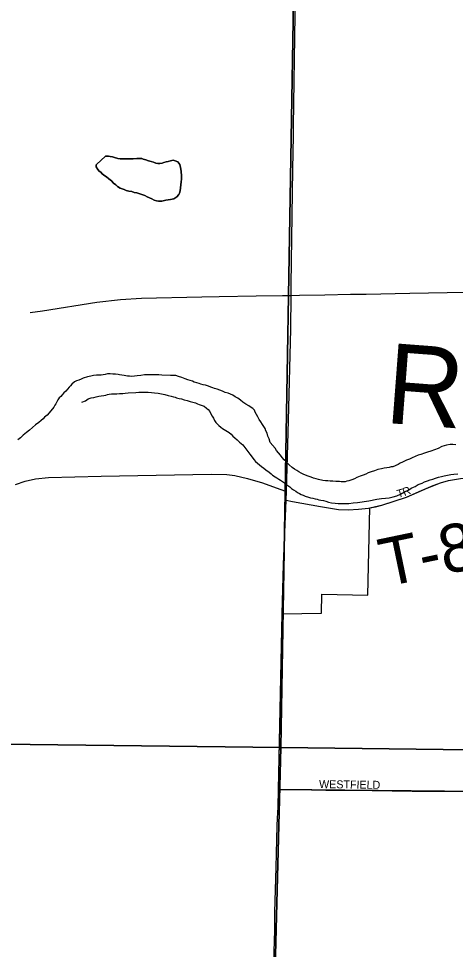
# Model space of a CAD drawing. Extents: x 1587405 to 1714697, y 1028970 to 1155083.
# Drawn here: x 1638946 to 1641676, y 1112465 to 1118281 of the extents above; entities that cross this region are included whole.
import ezdxf

# ---------------------------------------------------------------- set-up
doc = ezdxf.new("R2010")
doc.units = 0
for name, color, linetype in [('GM_X_City_Street', 7, 'Continuous'), ('GM_X_City_Street_Text', 7, 'Continuous'), ('GM_X_Corporation', 7, 'Continuous'), ('GM_X_County_Road', 7, 'Continuous'), ('GM_X_Major_River', 7, 'Continuous'), ('GM_X_Major_River_Text', 7, 'Continuous'), ('GM_X_Minor_Lake', 7, 'Continuous'), ('GM_X_Section', 7, 'Continuous'), ('GM_X_Township_Road', 7, 'Continuous'), ('GM_X_Township_Road_Text', 7, 'Continuous'), ('GM_X_US_Route', 7, 'Continuous')]:
    doc.layers.add(name, color=color, linetype=linetype)

msp = doc.modelspace()

# ---------------------------------------------------------------- linework, layer by layer
at = {"layer": 'GM_X_City_Street'}
for points in [[(1641141.5, 1115223.9), (1641177.3, 1115231.4), (1641215.8, 1115240.6), (1641281.8, 1115261.9), (1641370.1, 1115291.4), (1641450.3, 1115326), (1641536.6, 1115363.5), (1641582.2, 1115380.8), (1641634.1, 1115394.8), (1641708.4, 1115408), (1641806.2, 1115417.1), (1641900.7, 1115419.8), (1641981.6, 1115416.7), (1642112.6, 1115403.4), (1642258.8, 1115381.4), (1642684.2, 1115296.7), (1642736.5, 1115283.1), (1642770.2, 1115270.2), (1642789.6, 1115257.3), (1642807.5, 1115242.6)], [(1640569.7, 1113465.2), (1640620.5, 1113464.3), (1640775.7, 1113461.5)], [(1640775.7, 1113461.5), (1640866.3, 1113459.8), (1641030.3, 1113459.2), (1641407.1, 1113454.9), (1641685.7, 1113453.8), (1641865.8, 1113451.3), (1642193.6, 1113448.6), (1642504.9, 1113446.6), (1642645.3, 1113444.5)]]:
    msp.add_lwpolyline(points, dxfattribs=at)
at = {"layer": 'GM_X_Corporation'}
msp.add_lwpolyline([(1642645.3, 1113444.5), (1640569.7, 1113465.2), (1640593, 1114561.7), (1640839.5, 1114566.7), (1640840.7, 1114685.2), (1641128.2, 1114678.2), (1641141.5, 1115223.9), (1641223.7, 1115243.1), (1641370.1, 1115291.4), (1641503.2, 1115349), (1641582.2, 1115380.8), (1641634.1, 1115394.8), (1641708.4, 1115408)], dxfattribs=at)
at = {"layer": 'GM_X_County_Road'}
for points in [[(1640664.6, 1117608.3), (1640673.7, 1118305.5), (1640682.4, 1118986.7)], [(1640649, 1116551), (1640650.1, 1116615.9), (1640652, 1116763.7), (1640660.5, 1117338), (1640663.9, 1117551.1), (1640664.6, 1117608.3)], [(1640620.4, 1115326.7), (1640632.7, 1115769.3), (1640648.1, 1116340.3), (1640649, 1116551)], [(1640618.2, 1115271.4), (1640620.4, 1115326.7)], [(1640569.7, 1113465.2), (1640592.5, 1114544.2), (1640593, 1114561.7), (1640602.4, 1114869.9), (1640618.2, 1115271.4)], [(1640566, 1113320.2), (1640567.4, 1113353.6), (1640569.7, 1113465.2)], [(1640564.6, 1113284), (1640566, 1113320.2)], [(1640547.5, 1112567.9), (1640548.3, 1112698.2), (1640554.9, 1112976.8), (1640562.8, 1113238.9), (1640564.6, 1113284)], [(1640546.2, 1112533), (1640547.5, 1112567.9)], [(1640525.3, 1111626.5), (1640534, 1111912.1), (1640537.7, 1112157.8), (1640540.2, 1112354.5), (1640543, 1112436.5), (1640546.2, 1112533)]]:
    msp.add_lwpolyline(points, dxfattribs=at)
at = {"layer": 'GM_X_Major_River'}
for points in [[(1640270.9, 1115935), (1640255, 1115941.4), (1640237, 1115945.8), (1640221.1, 1115952.1), (1640203.2, 1115958.5), (1640187.2, 1115964.8), (1640171.3, 1115969.1), (1640159.3, 1115973.4), (1640147.4, 1115977.7), (1640133.5, 1115984), (1640113.5, 1115990.4), (1640099.5, 1115992.7), (1640085.6, 1115997), (1640073.6, 1116001.2), (1640059.6, 1116005.5), (1640043.7, 1116009.8), (1640031.8, 1116016.1), (1640017.8, 1116020.4), (1640003.8, 1116024.7), (1639985.9, 1116031.1), (1639966, 1116037.5), (1639946, 1116043.9), (1639928.1, 1116050.3), (1639910.1, 1116050.7), (1639896, 1116050.9), (1639841.9, 1116054.1), (1639821.8, 1116054.5), (1639799.8, 1116054.9), (1639777.7, 1116055.3), (1639755.6, 1116055.8), (1639733.5, 1116054.2), (1639709.4, 1116050.7), (1639687.3, 1116049.2), (1639669.2, 1116047.5), (1639653.1, 1116045.8), (1639639.1, 1116046.1), (1639627, 1116046.4), (1639615, 1116048.6), (1639605, 1116050.8), (1639591, 1116053.1), (1639577, 1116055.4), (1639567, 1116057.6), (1639551, 1116059.9), (1639535, 1116060.3), (1639518.9, 1116060.6), (1639500.9, 1116060.9), (1639486.8, 1116057.2), (1639474.7, 1116055.5), (1639462.6, 1116053.7), (1639446.6, 1116054), (1639432.5, 1116052.3), (1639414.4, 1116050.7), (1639396.3, 1116047), (1639376.1, 1116043.4), (1639349.8, 1116033.9), (1639335.7, 1116028.2), (1639321.5, 1116022.5), (1639307.3, 1116016.7), (1639295.2, 1116011), (1639278.8, 1115997.2), (1639270.6, 1115987.4), (1639262.4, 1115977.5), (1639252.1, 1115965.7), (1639241.8, 1115953.9), (1639227.6, 1115942.1), (1639217.3, 1115930.3), (1639209.1, 1115920.4), (1639198.8, 1115910.6), (1639190.5, 1115898.7), (1639184.3, 1115886.8), (1639178, 1115874.9), (1639171.8, 1115865), (1639165.5, 1115853.1), (1639157.3, 1115843.2), (1639124.4, 1115803.8), (1639108.1, 1115790.1), (1639099.8, 1115780.2), (1639087.6, 1115770.4), (1639071.3, 1115756.7), (1639050.9, 1115743.1), (1639032.5, 1115725.4), (1639014.1, 1115709.8), (1638995.7, 1115694.1), (1638973.3, 1115678.5), (1638956.9, 1115660.8), (1638940.6, 1115649.1)], [(1639340.7, 1115883.7), (1639363, 1115893.2), (1639381.3, 1115904.9), (1639399.5, 1115910.6), (1639415.6, 1115914.2), (1639429.7, 1115918), (1639447.9, 1115921.6), (1639462, 1115923.3), (1639478.1, 1115927), (1639490.2, 1115928.8), (1639502.3, 1115932.6), (1639512.4, 1115934.3), (1639526.4, 1115936.1), (1639544.5, 1115935.7), (1639560.6, 1115937.4), (1639576.7, 1115939.1), (1639596.7, 1115938.7), (1639612.8, 1115940.3), (1639630.9, 1115942), (1639679.1, 1115945), (1639697.2, 1115946.6), (1639713.3, 1115946.3), (1639735.4, 1115947.9), (1639755.4, 1115947.5), (1639775.5, 1115945.1), (1639795.5, 1115942.7), (1639817.5, 1115940.2), (1639839.5, 1115935.8), (1639859.5, 1115931.3), (1639881.4, 1115926.9), (1639899.4, 1115922.5), (1639913.4, 1115918.2), (1639923.4, 1115916), (1639933.3, 1115911.8), (1639949.3, 1115907.5), (1639963.3, 1115905.2), (1639981.2, 1115898.8), (1639999.2, 1115894.4), (1640019.1, 1115888), (1640035.1, 1115883.6), (1640051, 1115879.3), (1640065, 1115873), (1640075, 1115870.8), (1640092.9, 1115864.4), (1640104.8, 1115860.2), (1640120.6, 1115847.8), (1640130.5, 1115837.6), (1640140.2, 1115825.4), (1640148, 1115811.2), (1640155.7, 1115797), (1640163.5, 1115784.8), (1640171.2, 1115770.6), (1640179, 1115758.4), (1640196.7, 1115738), (1640210.5, 1115727.7), (1640220.4, 1115719.4), (1640230.3, 1115713.2), (1640240.2, 1115707), (1640252.1, 1115700.7), (1640262, 1115694.5), (1640273.8, 1115684.3), (1640285.6, 1115672), (1640297.4, 1115661.7), (1640311.2, 1115649.4), (1640327, 1115635), (1640346.7, 1115618.6), (1640391.7, 1115559.5), (1640405.3, 1115541.2), (1640417.1, 1115526.9), (1640426.9, 1115514.7), (1640438.7, 1115502.4), (1640452.5, 1115492.1), (1640464.3, 1115481.8), (1640478.2, 1115471.5), (1640492, 1115461.2), (1640511.8, 1115446.8), (1640523.6, 1115436.5), (1640533.5, 1115428.3), (1640549.3, 1115417.9), (1640559.2, 1115411.7), (1640573.1, 1115403.4), (1640583, 1115397.2), (1640594.9, 1115388.9), (1640608.8, 1115380.6), (1640618.6, 1115370.4), (1640628.5, 1115364.2), (1640640.4, 1115355.9), (1640652.2, 1115345.6), (1640664.1, 1115337.4), (1640677.9, 1115329.1), (1640689.8, 1115320.8), (1640701.7, 1115314.5), (1640711.6, 1115308.3), (1640723.6, 1115304.1), (1640737.5, 1115297.8), (1640757.4, 1115291.3), (1640771.4, 1115287.1), (1640785.4, 1115284.8), (1640799.4, 1115280.5), (1640811.4, 1115278.2), (1640823.3, 1115274)], [(1641679.2, 1115617.7), (1641661.2, 1115620.1), (1641643.1, 1115620.4), (1641620.9, 1115614.9), (1641590.7, 1115607.4), (1641568.4, 1115595.9), (1641546.1, 1115586.3), (1641521.9, 1115578.8), (1641501.6, 1115571.1), (1641483.5, 1115565.5), (1641461.2, 1115557.9), (1641443.1, 1115552.3), (1641424.8, 1115544.6), (1641406.6, 1115537), (1641390.4, 1115529.3), (1641370.2, 1115521.6), (1641345.9, 1115510.1), (1641331.7, 1115502.4), (1641319.5, 1115494.6), (1641285.1, 1115481.2), (1641275, 1115479.4), (1641262.9, 1115475.7), (1641246.8, 1115474), (1641230.7, 1115472.3), (1641214.6, 1115468.6), (1641190.4, 1115463.1), (1641170.2, 1115455.5), (1641150, 1115449.9), (1641131.8, 1115442.2), (1641115.6, 1115434.5), (1641099.4, 1115428.8), (1641081.2, 1115421.2), (1641060.9, 1115413.6), (1641044.7, 1115405.9), (1641028.5, 1115398.2), (1641010.4, 1115392.5), (1640998.3, 1115390.8), (1640986.2, 1115387), (1640974.1, 1115387.2), (1640962.1, 1115387.5), (1640952.1, 1115387.7), (1640942, 1115387.9), (1640928, 1115388.2), (1640910, 1115390.6), (1640893.9, 1115390.9), (1640877.9, 1115393.2), (1640863.9, 1115393.5), (1640847.9, 1115395.8), (1640819.9, 1115400.4), (1640805.9, 1115404.7), (1640789.9, 1115409), (1640774, 1115415.4), (1640756.1, 1115421.8), (1640738.2, 1115428.1), (1640724.2, 1115434.4), (1640712.3, 1115440.7), (1640698.5, 1115449), (1640684.6, 1115457.3), (1640670.7, 1115465.6), (1640654.9, 1115475.9), (1640637.1, 1115492.4), (1640627.3, 1115502.6), (1640617.5, 1115512.8), (1640605.7, 1115525.1), (1640593.9, 1115539.4), (1640582.2, 1115553.6), (1640570.4, 1115567.9), (1640558.7, 1115582.2), (1640549, 1115596.4), (1640517.6, 1115633.2), (1640512, 1115655.4), (1640504.3, 1115671.6), (1640498.7, 1115689.7), (1640491, 1115705.9), (1640487.3, 1115720.1), (1640479.5, 1115732.2), (1640469.7, 1115744.5), (1640460, 1115760.7), (1640450.3, 1115777), (1640440.6, 1115793.2), (1640432.9, 1115807.4), (1640425.1, 1115821.6), (1640419.4, 1115833.8), (1640409.5, 1115844), (1640399.6, 1115850.2), (1640385.8, 1115860.5), (1640366, 1115872.9), (1640348.2, 1115885.3), (1640332.4, 1115897.7), (1640316.6, 1115910.1), (1640298.7, 1115918.4), (1640284.8, 1115928.7), (1640270.9, 1115935)], [(1640823.3, 1115274), (1640835.3, 1115271.7), (1640851.3, 1115269.4), (1640867.3, 1115265.1), (1640883.2, 1115258.7), (1640901.2, 1115256.3), (1640925.2, 1115253.8), (1640943.3, 1115251.5), (1640965.3, 1115251), (1640985.4, 1115250.6), (1641009.5, 1115252.1), (1641037.7, 1115255.6), (1641063.8, 1115257.1), (1641136.2, 1115267.6), (1641184.6, 1115278.7), (1641214.8, 1115282.1), (1641238.9, 1115285.6), (1641263.1, 1115287.1), (1641287.2, 1115292.6), (1641309.5, 1115300.2), (1641333.7, 1115309.8), (1641358.1, 1115323.3), (1641380.4, 1115334.9), (1641404.8, 1115348.4), (1641425, 1115358.1), (1641443.3, 1115369.7), (1641467.6, 1115377.3), (1641483.8, 1115387), (1641502, 1115392.6), (1641518.2, 1115398.3), (1641534.3, 1115404), (1641552.5, 1115409.6), (1641570.7, 1115415.3), (1641588.9, 1115420.9), (1641607, 1115424.6), (1641627.1, 1115428.2), (1641647.3, 1115431.8), (1641667.4, 1115435.4), (1641691.5, 1115436.9)]]:
    msp.add_lwpolyline(points, dxfattribs=at)
at = {"layer": 'GM_X_Minor_Lake'}
for points in [[(1639431.9, 1117369.5), (1639488.6, 1117421.2), (1639506.6, 1117420.8), (1639518.6, 1117418.6), (1639532.6, 1117416.3), (1639544.6, 1117414), (1639566.5, 1117407.6), (1639580.5, 1117405.3), (1639592.6, 1117405), (1639640.7, 1117404), (1639662.8, 1117405.6), (1639684.9, 1117407.1), (1639703, 1117406.8), (1639715, 1117406.5), (1639725, 1117402.3), (1639740.9, 1117398), (1639756.9, 1117391.7), (1639774.8, 1117387.3), (1639788.8, 1117383), (1639802.8, 1117378.7), (1639816.8, 1117376.4), (1639828.8, 1117376.2), (1639842.9, 1117377.9), (1639853, 1117381.7), (1639867.1, 1117385.4), (1639881.2, 1117389.1), (1639895.4, 1117392.9), (1639911.5, 1117396.6), (1639925.4, 1117392.3), (1639941.4, 1117385.9), (1639953.1, 1117369.6), (1639958.7, 1117351.5), (1639962.2, 1117327.3), (1639963.6, 1117297.2), (1639963.2, 1117277.2), (1639962.9, 1117261.1), (1639960.5, 1117243.1), (1639958.1, 1117223.1), (1639955.7, 1117205.1), (1639951.4, 1117191.1), (1639947.2, 1117181.2), (1639934.9, 1117167.4), (1639916.6, 1117155.8), (1639894.4, 1117150.2), (1639866.2, 1117146.7), (1639840, 1117141.2), (1639819.9, 1117139.6), (1639807.9, 1117141.9), (1639794, 1117146.2), (1639778.1, 1117154.5), (1639764.2, 1117160.8), (1639748.3, 1117167.2), (1639734.4, 1117175.5), (1639684.6, 1117192.5), (1639668.6, 1117194.9), (1639652.6, 1117201.2), (1639634.6, 1117203.6), (1639618.7, 1117207.9), (1639604.7, 1117212.2), (1639592.7, 1117216.5), (1639580.8, 1117220.7), (1639564.9, 1117231.1), (1639553.1, 1117241.3), (1639539.3, 1117253.6), (1639525.6, 1117268), (1639509.8, 1117280.3), (1639496, 1117292.6), (1639484.1, 1117298.9), (1639468.3, 1117311.2), (1639460.4, 1117321.4), (1639448.5, 1117327.7), (1639440.7, 1117337.9), (1639431, 1117354.1), (1639431.3, 1117368.2), (1639431.9, 1117369.5)], [(1639958.1, 1117223.1), (1639960.5, 1117243.1), (1639962.9, 1117261.1), (1639963.2, 1117277.2), (1639963.6, 1117297.2), (1639962.2, 1117327.3), (1639958.7, 1117351.5), (1639953.1, 1117369.6), (1639941.4, 1117385.9), (1639925.4, 1117392.3), (1639911.5, 1117396.6), (1639895.4, 1117392.9), (1639881.2, 1117389.1), (1639867.1, 1117385.4), (1639853, 1117381.7), (1639842.9, 1117377.9), (1639828.8, 1117376.2), (1639816.8, 1117376.4), (1639802.8, 1117378.7), (1639788.8, 1117383), (1639774.8, 1117387.3), (1639756.9, 1117391.7), (1639740.9, 1117398), (1639725, 1117402.3), (1639715, 1117406.5), (1639703, 1117406.8), (1639684.9, 1117407.1), (1639662.8, 1117405.6), (1639640.7, 1117404), (1639592.6, 1117405), (1639580.5, 1117405.3), (1639566.5, 1117407.6), (1639544.6, 1117414), (1639532.6, 1117416.3), (1639518.6, 1117418.6), (1639506.6, 1117420.8), (1639488.6, 1117421.2), (1639431.9, 1117369.5)], [(1639431.9, 1117369.5), (1639431.3, 1117368.2), (1639431, 1117354.1), (1639440.7, 1117337.9), (1639448.5, 1117327.7), (1639460.4, 1117321.4), (1639468.3, 1117311.2), (1639484.1, 1117298.9), (1639496, 1117292.6), (1639509.8, 1117280.3), (1639525.6, 1117268), (1639539.3, 1117253.6), (1639553.1, 1117241.3), (1639564.9, 1117231.1), (1639580.8, 1117220.7), (1639592.7, 1117216.5), (1639604.7, 1117212.2), (1639618.7, 1117207.9), (1639634.6, 1117203.6), (1639652.6, 1117201.2), (1639668.6, 1117194.9), (1639684.6, 1117192.5), (1639734.4, 1117175.5), (1639748.3, 1117167.2), (1639764.2, 1117160.8), (1639778.1, 1117154.5), (1639794, 1117146.2), (1639807.9, 1117141.9), (1639819.9, 1117139.6), (1639840, 1117141.2), (1639866.2, 1117146.7), (1639894.4, 1117150.2), (1639916.6, 1117155.8), (1639934.9, 1117167.4), (1639947.2, 1117181.2), (1639951.4, 1117191.1), (1639955.7, 1117205.1), (1639958.1, 1117223.1)]]:
    msp.add_lwpolyline(points, dxfattribs=at)
at = {"layer": 'GM_X_Section'}
for points in [[(1635250.6, 1119065), (1640675, 1119006), (1640585.8, 1113725.9), (1635183.5, 1113790.7)], [(1640675, 1119006), (1645977.3, 1118932.5), (1645830.1, 1113663.1), (1640585.8, 1113725.9)], [(1640585.8, 1113725.9), (1640448.7, 1108458.5), (1635128.6, 1108536.3), (1635183.5, 1113790.7)], [(1645830.1, 1113663.1), (1645734.9, 1108387.2), (1640448.7, 1108458.5), (1640585.8, 1113725.9)]]:
    msp.add_lwpolyline(points, close=True, dxfattribs=at)
at = {"layer": 'GM_X_Township_Road'}
for points in [[(1638925.3, 1115369.8), (1638987.3, 1115391), (1639051.4, 1115404.9), (1639133, 1115413.1), (1639461, 1115421.9), (1640149.8, 1115434.8), (1640248.2, 1115432.7), (1640296.9, 1115426.8), (1640376.8, 1115408.4), (1640471.3, 1115380.8), (1640579.2, 1115341.7), (1640620.4, 1115326.7)], [(1640618.2, 1115271.4), (1640657.8, 1115264), (1640832.6, 1115231.5), (1640945.7, 1115213), (1641006.2, 1115211.2), (1641070.8, 1115215.9), (1641133.6, 1115222.3), (1641141.5, 1115223.9)]]:
    msp.add_lwpolyline(points, dxfattribs=at)
at = {"layer": 'GM_X_US_Route'}
for points in [[(1640596.2, 1116550.5), (1640649, 1116551), (1640701, 1116552.4), (1640860.3, 1116555.6), (1641020.9, 1116558.5), (1641119.1, 1116560), (1641390.8, 1116564.9), (1641741.1, 1116570.9), (1641784.8, 1116570.9), (1642036.4, 1116573), (1642314.8, 1116576.8), (1642609.9, 1116580.2), (1642741.2, 1116575.8), (1642839.3, 1116565.8), (1642936.4, 1116548.5), (1643192, 1116489.7), (1643547.5, 1116402.3)], [(1639017.1, 1116445.2), (1639094.8, 1116455.7), (1639435.2, 1116509.9), (1639582.2, 1116526.8), (1639713.5, 1116534.7), (1640090.9, 1116543.5), (1640199.8, 1116545.5), (1640430.6, 1116548.8), (1640596.2, 1116550.5)]]:
    msp.add_lwpolyline(points, dxfattribs=at)

# ---------------------------------------------------------------- texts
at = {"layer": 'GM_X_City_Street_Text'}
for s, rotation, p in [('R', 21.46851, (1641357.3, 1115296.8)), ('T', 15.91162, (1641318.5, 1115285.5)), ('WESTFIELD', 359.26203, (1640823.9, 1113473.1))]:
    msp.add_text(s, height=50, rotation=rotation, dxfattribs=at).set_placement(p)
at = {"layer": 'GM_X_Major_River_Text'}
msp.add_text('River', height=500.2, rotation=355.65369, dxfattribs=at).set_placement((1641228.6, 1115755.7))
at = {"layer": 'GM_X_Township_Road_Text'}
msp.add_text('T-89', height=300, rotation=11.76816, dxfattribs=at).set_placement((1641236.3, 1114729.2))

doc.saveas('drawing.dxf')
